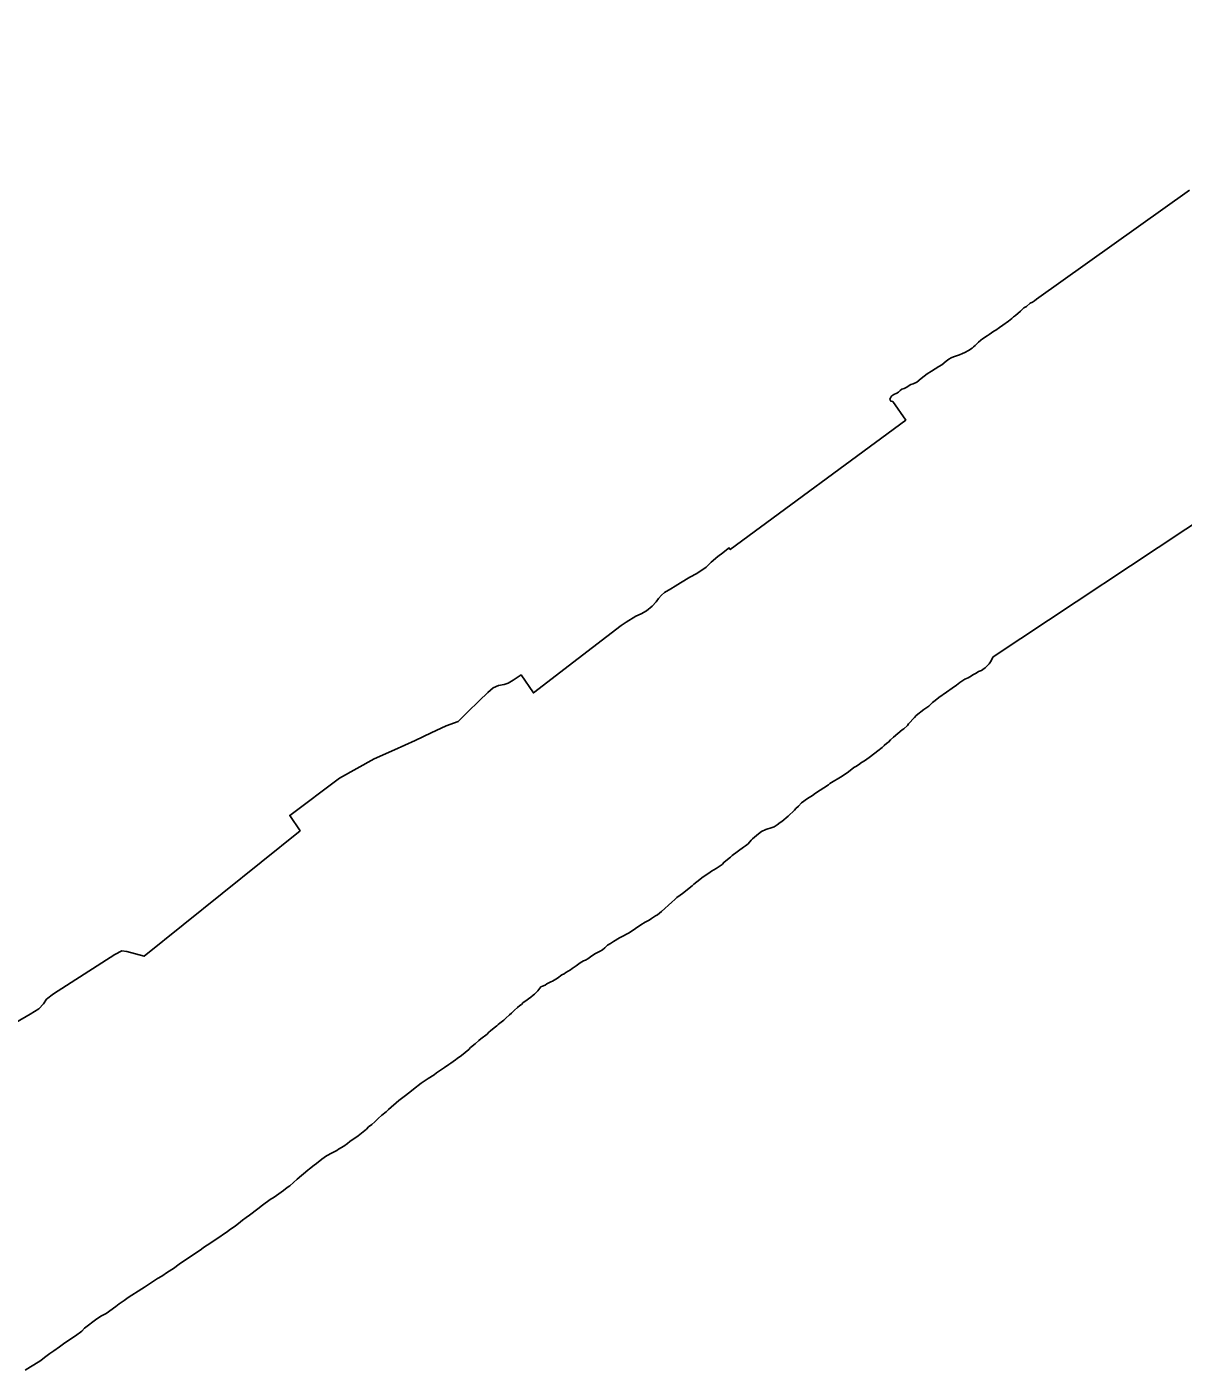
# Model space of a CAD drawing. Extents: x 3683613 to 3738215, y 469626 to 495384.
# Drawn here: x 3708845.3 to 3708920.1, y 473215.6 to 473302.5 of the extents above; entities that cross this region are included whole.
import ezdxf

# ---------------------------------------------------------------- set-up
doc = ezdxf.new("R2010")
doc.units = 0
doc.layers.add('V-ANNO-NPLT', color=7, linetype='Continuous')

msp = doc.modelspace()

# ---------------------------------------------------------------- linework, layer by layer
at = {"layer": 'V-ANNO-NPLT'}
for p, q in [((3708907.809, 473261.769), (3709001.948, 473324.162)), ((3708910.607, 473284.89), (3708920.503, 473291.95))]:
    msp.add_line(p, q, dxfattribs=at)
for points in [[(3708910.607, 473284.89), (3708910.482, 473284.79), (3708910.357, 473284.714), (3708910.215, 473284.637), (3708909.965, 473284.428), (3708909.807, 473284.327), (3708909.715, 473284.251), (3708909.582, 473284.118), (3708909.249, 473283.84), (3708909.124, 473283.747), (3708909.024, 473283.656), (3708908.799, 473283.479), (3708908.432, 473283.209), (3708908.232, 473283.075), (3708907.991, 473282.898), (3708907.866, 473282.821), (3708907.549, 473282.611), (3708907.424, 473282.536), (3708907.123, 473282.342), (3708907.006, 473282.249), (3708906.857, 473282.115), (3708906.657, 473281.905), (3708906.541, 473281.804), (3708906.449, 473281.729), (3708906.216, 473281.569), (3708905.99, 473281.451), (3708905.823, 473281.383), (3708905.631, 473281.298), (3708905.238, 473281.171), (3708905.089, 473281.113), (3708904.955, 473281.02), (3708904.781, 473280.877), (3708904.488, 473280.658), (3708904.305, 473280.541), (3708903.821, 473280.246), (3708903.554, 473280.068), (3708903.346, 473279.917), (3708903.163, 473279.766), (3708902.871, 473279.539), (3708902.629, 473279.429), (3708902.487, 473279.37), (3708902.179, 473279.176), (3708902.062, 473279.117), (3708901.912, 473279.066), (3708901.795, 473278.991), (3708901.687, 473278.881), (3708901.578, 473278.807), (3708901.395, 473278.722), (3708901.261, 473278.646), (3708901.187, 473278.554), (3708901.137, 473278.435), (3708901.195, 473278.302), (3708901.322, 473278.27)], [(3708901.322, 473278.27), (3708902.162, 473277.077), (3708890.81, 473268.7), (3708890.718, 473268.817), (3708890.675, 473268.774), (3708890.318, 473268.48), (3708890.01, 473268.253), (3708889.577, 473267.875), (3708889.251, 473267.564), (3708888.652, 473267.16), (3708888.2, 473266.915), (3708887.6, 473266.544), (3708887.25, 473266.335), (3708886.958, 473266.15), (3708886.566, 473265.922), (3708886.365, 473265.754), (3708886.175, 473265.535), (3708886.017, 473265.309), (3708885.75, 473265.048), (3708885.384, 473264.746), (3708885.042, 473264.535), (3708884.692, 473264.384), (3708884.074, 473264.012), (3708883.749, 473263.794), (3708880.982, 473261.65)], [(3708876.44, 473260.054), (3708876.772, 473260.261), (3708877.278, 473260.595), (3708878.074, 473259.426), (3708880.982, 473261.65)], [(3708907.809, 473261.769), (3708907.642, 473261.434), (3708907.556, 473261.316), (3708907.287, 473261.047), (3708907.153, 473260.946), (3708907.051, 473260.879), (3708906.865, 473260.811), (3708906.714, 473260.711), (3708906.546, 473260.626), (3708906.31, 473260.476), (3708906.192, 473260.409), (3708905.972, 473260.308), (3708905.653, 473260.09), (3708905.449, 473259.922), (3708905.163, 473259.737), (3708904.792, 473259.469), (3708904.303, 473259.133), (3708904.067, 473258.931), (3708903.899, 473258.814), (3708903.747, 473258.662), (3708903.646, 473258.577), (3708903.326, 473258.343), (3708902.837, 473257.956), (3708902.736, 473257.839), (3708902.347, 473257.418), (3708902.263, 473257.317), (3708902.026, 473257.099), (3708901.925, 473257.032), (3708901.369, 473256.561), (3708901.183, 473256.394), (3708901.048, 473256.241), (3708900.947, 473256.175), (3708900.762, 473256.024), (3708900.644, 473255.906), (3708900.357, 473255.687), (3708900.155, 473255.52), (3708899.801, 473255.251), (3708899.497, 473255.032), (3708899.295, 473254.915), (3708899.093, 473254.78), (3708898.925, 473254.664), (3708898.807, 473254.596), (3708898.453, 473254.311), (3708898.048, 473254.042), (3708897.255, 473253.572), (3708897.171, 473253.488), (3708896.328, 473252.95), (3708896.126, 473252.799), (3708895.806, 473252.597), (3708895.418, 473252.312), (3708895.232, 473252.111), (3708895.046, 473251.942), (3708894.963, 473251.841), (3708894.558, 473251.454), (3708894.153, 473251.101), (3708894.035, 473251.035), (3708893.833, 473250.883), (3708893.647, 473250.766), (3708893.513, 473250.715), (3708893.108, 473250.598), (3708892.838, 473250.464), (3708892.636, 473250.313), (3708892.248, 473249.978), (3708892.164, 473249.893), (3708891.961, 473249.674), (3708891.793, 473249.539), (3708891.675, 473249.455), (3708890.933, 473248.901), (3708890.815, 473248.801), (3708890.411, 473248.482), (3708890.276, 473248.33), (3708889.904, 473248.06), (3708889.585, 473247.894), (3708889.415, 473247.759), (3708889.061, 473247.524), (3708888.657, 473247.205), (3708888.454, 473247.053), (3708888.336, 473246.952), (3708887.713, 473246.448), (3708887.561, 473246.347), (3708887.359, 473246.197), (3708887.225, 473246.063), (3708887.021, 473245.894), (3708886.364, 473245.289), (3708886.094, 473245.071), (3708885.976, 473245.003), (3708885.706, 473244.836), (3708885.571, 473244.735), (3708885.302, 473244.6), (3708885.031, 473244.434), (3708884.677, 473244.197), (3708884.475, 473244.03), (3708884.222, 473243.879), (3708884.054, 473243.795), (3708883.937, 473243.744), (3708883.65, 473243.593), (3708883.262, 473243.342), (3708883.06, 473243.224), (3708882.874, 473243.106), (3708882.706, 473242.938), (3708882.537, 473242.804)], [(3708844.594, 473238.105), (3708845.526, 473238.647), (3708846.079, 473238.997), (3708846.379, 473239.315), (3708846.584, 473239.616), (3708847.025, 473239.951), (3708851.007, 473242.513), (3708851.466, 473242.737), (3708851.782, 473242.691), (3708852.892, 473242.394), (3708862.982, 473250.505), (3708862.314, 473251.501), (3708865.535, 473253.903), (3708867.779, 473255.162), (3708869.092, 473255.736), (3708870.42, 473256.359), (3708871.463, 473256.853), (3708872.443, 473257.3), (3708873.219, 473257.588), (3708873.819, 473258.191), (3708874.576, 473258.924), (3708875.128, 473259.448), (3708875.475, 473259.75), (3708875.823, 473259.909), (3708876.187, 473259.974), (3708876.44, 473260.054)], [(3708882.537, 473242.804), (3708882.402, 473242.72), (3708882.082, 473242.569), (3708881.846, 473242.418), (3708881.593, 473242.233), (3708881.442, 473242.132), (3708881.324, 473242.099), (3708881.105, 473241.965), (3708880.852, 473241.78), (3708880.582, 473241.594), (3708880.481, 473241.511), (3708880.178, 473241.342), (3708880.059, 473241.259), (3708879.925, 473241.192), (3708879.638, 473240.974), (3708879.317, 473240.789), (3708879.2, 473240.739), (3708879.065, 473240.671), (3708878.947, 473240.604), (3708878.829, 473240.52), (3708878.66, 473240.453), (3708878.559, 473240.403)], [(3708861.304, 473226.805), (3708861.903, 473227.235), (3708862.141, 473227.426), (3708862.314, 473227.538), (3708862.788, 473227.967), (3708863.483, 473228.555), (3708863.594, 473228.635), (3708863.894, 473228.874), (3708864.051, 473228.985), (3708864.399, 473229.271), (3708864.541, 473229.367), (3708864.683, 473229.478), (3708865.062, 473229.669), (3708865.362, 473229.829), (3708865.473, 473229.908), (3708865.821, 473230.115), (3708866.058, 473230.275), (3708866.199, 473230.401), (3708866.752, 473230.783), (3708867.274, 473231.214), (3708867.4, 473231.356), (3708867.621, 473231.515), (3708867.811, 473231.69), (3708867.921, 473231.785), (3708868.031, 473231.896), (3708868.268, 473232.103), (3708868.552, 473232.326), (3708868.71, 473232.485), (3708869.374, 473233.058), (3708869.72, 473233.328), (3708870.085, 473233.599), (3708870.321, 473233.79), (3708870.811, 473234.172), (3708871.078, 473234.362), (3708871.269, 473234.473), (3708871.648, 473234.728), (3708871.806, 473234.855), (3708872.327, 473235.19), (3708872.611, 473235.381), (3708872.738, 473235.476), (3708873.038, 473235.682), (3708873.148, 473235.779), (3708873.417, 473235.969), (3708873.89, 473236.367), (3708874.002, 473236.478), (3708874.301, 473236.732), (3708874.554, 473236.939), (3708874.679, 473237.051), (3708875.091, 473237.353), (3708875.201, 473237.48), (3708875.296, 473237.56), (3708875.549, 473237.751), (3708875.707, 473237.894), (3708875.801, 473237.973), (3708875.912, 473238.053), (3708876.164, 473238.26), (3708876.291, 473238.387), (3708876.527, 473238.609), (3708876.654, 473238.704), (3708876.843, 473238.896), (3708877.048, 473239.07), (3708877.19, 473239.197), (3708877.301, 473239.277), (3708877.411, 473239.389), (3708877.522, 473239.467), (3708877.901, 473239.754), (3708878.059, 473239.865), (3708878.153, 473239.945), (3708878.358, 473240.153), (3708878.559, 473240.403)], [(3708845.206, 473215.617), (3708845.538, 473215.824), (3708845.759, 473215.967), (3708846.218, 473216.238), (3708846.455, 473216.428), (3708846.802, 473216.684), (3708847.054, 473216.858), (3708847.434, 473217.13), (3708847.686, 473217.32), (3708848.161, 473217.638), (3708848.461, 473217.828), (3708848.872, 473218.148), (3708849.045, 473218.322), (3708849.835, 473218.943), (3708850.151, 473219.133), (3708850.436, 473219.277), (3708851.068, 473219.738), (3708851.289, 473219.913), (3708851.605, 473220.121), (3708851.857, 473220.312), (3708852.741, 473220.885), (3708852.916, 473220.981), (3708853.042, 473221.075), (3708853.247, 473221.203), (3708853.753, 473221.537), (3708854.037, 473221.697), (3708854.416, 473221.952), (3708854.795, 473222.19), (3708855.174, 473222.477), (3708855.901, 473222.971), (3708856.202, 473223.162), (3708856.613, 473223.448), (3708856.739, 473223.543), (3708856.976, 473223.702), (3708857.213, 473223.845), (3708857.371, 473223.957), (3708857.545, 473224.069), (3708858.287, 473224.578), (3708858.492, 473224.737), (3708858.777, 473224.928), (3708859.124, 473225.215), (3708859.25, 473225.31), (3708859.487, 473225.501), (3708859.708, 473225.643), (3708860.245, 473226.057), (3708860.561, 473226.28), (3708861.051, 473226.646), (3708861.304, 473226.805)]]:
    msp.add_lwpolyline(points, dxfattribs=at)

doc.saveas('drawing.dxf')
